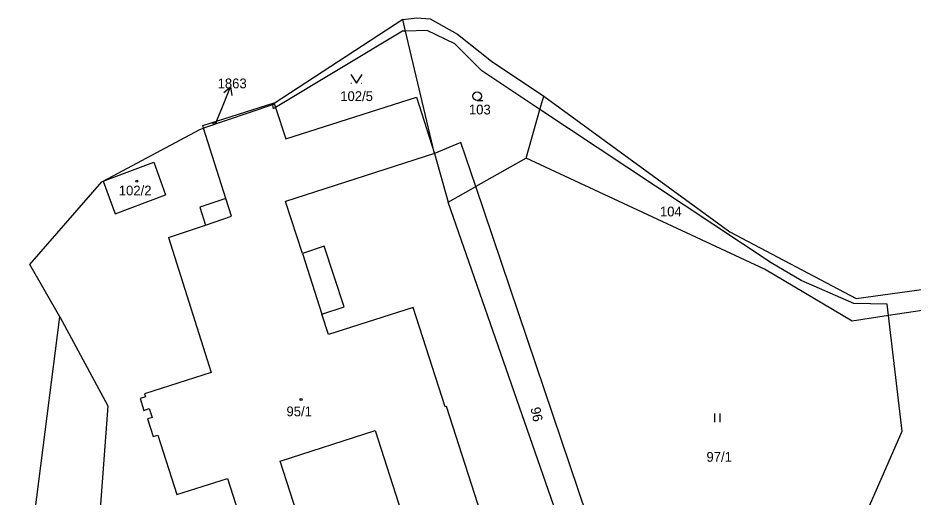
# Model space of a CAD drawing. Extents: x -670359 to -668019, y -978807 to -976674.
# Drawn here: x -670303.1 to -670147.6, y -977284.7 to -977201.4 of the extents above; entities that cross this region are included whole.
import ezdxf

# ---------------------------------------------------------------- set-up
doc = ezdxf.new("R2010")
doc.units = 0
for name, color, linetype in [('Hranice kat_území', 7, 'Continuous'), ('Hranice parcel', 7, 'Continuous'), ('Parcelní čísla', 7, 'Continuous'), ('Vnitřní kresba', 7, 'Continuous'), ('Značky budov', 7, 'Continuous'), ('Značky kultur', 7, 'Continuous')]:
    doc.layers.add(name, color=color, linetype=linetype)

msp = doc.modelspace()

# ---------------------------------------------------------------- linework, layer by layer
at = {"layer": 'Hranice kat_území'}
for points in [[(-670236.21, -977201.71), (-670258.55, -977216.29)], [(-670236.21, -977201.71), (-670233.81, -977201.41)], [(-670233.81, -977201.41), (-670231.49, -977201.59)], [(-670231.49, -977201.59), (-670226.71, -977204.26)], [(-670226.71, -977204.26), (-670220.82, -977208.94)], [(-670220.82, -977208.94), (-670211.74, -977215)], [(-670211.74, -977215), (-670179.42, -977238.58)], [(-670270.98, -977220.13), (-670258.59, -977216.15)], [(-670258.59, -977216.15), (-670258.55, -977216.29)], [(-670288.28, -977229.78), (-670271.48, -977220.82)], [(-670271.48, -977220.82), (-670270.83, -977220.6)], [(-670270.83, -977220.6), (-670270.98, -977220.13)], [(-670301.02, -977244.29), (-670288.51, -977229.9)], [(-670288.51, -977229.9), (-670288.28, -977229.78)], [(-670179.42, -977238.58), (-670157.5, -977250.17)], [(-670295.8, -977253.36), (-670301.02, -977244.29)], [(-670157.5, -977250.17), (-670145.24, -977248.5)], [(-670303.09, -977310.58), (-670295.8, -977253.36)]]:
    msp.add_lwpolyline(points, dxfattribs=at)
at = {"layer": 'Hranice parcel'}
for q in [(-670270.83, -977220.6), (-670258.55, -977216.29)]:
    msp.add_line((-670258.89, -977216.51), q, dxfattribs=at)
for points in [[(-670235.74, -977203.69), (-670236.21, -977201.71)], [(-670230.7, -977224.96), (-670235.74, -977203.69)], [(-670256.57, -977222.45), (-670233.85, -977215.16)], [(-670233.85, -977215.16), (-670230.7, -977224.96)], [(-670212.4, -977217.33), (-670211.74, -977215)], [(-670258.55, -977216.29), (-670258.33, -977216.99)], [(-670258.33, -977216.99), (-670256.57, -977222.45)], [(-670214.78, -977225.78), (-670212.4, -977217.33)], [(-670266.96, -977232.82), (-670270.83, -977220.6)], [(-670230.7, -977224.96), (-670256.6, -977233.31)], [(-670230.7, -977224.96), (-670228.36, -977233.44)], [(-670214.78, -977225.78), (-670223.53, -977230.71)], [(-670173.39, -977245.1), (-670214.78, -977225.78)], [(-670288.28, -977229.78), (-670279.45, -977226.47)], [(-670279.45, -977226.47), (-670277.44, -977232.19)], [(-670288.28, -977229.78), (-670286.18, -977235.45)], [(-670228.36, -977233.44), (-670223.53, -977230.71)], [(-670192.35, -977323.19), (-670223.53, -977230.71)], [(-670286.18, -977235.45), (-670277.44, -977232.19)], [(-670266.96, -977232.82), (-670271.46, -977234.32)], [(-670253.68, -977242.35), (-670256.6, -977233.31)], [(-670196.76, -977324.36), (-670228.36, -977233.44)], [(-670271.46, -977234.32), (-670270.48, -977237.41)], [(-670276.94, -977239.59), (-670270.48, -977237.41)], [(-670276.94, -977239.59), (-670269.49, -977263.05)], [(-670249.86, -977241.11), (-670253.68, -977242.35)], [(-670246.43, -977251.65), (-670249.86, -977241.11)], [(-670158.17, -977254.09), (-670173.39, -977245.1)], [(-670250.27, -977252.89), (-670246.43, -977251.65)], [(-670234.44, -977251.73), (-670249.12, -977256.45)], [(-670228.89, -977268.99), (-670234.44, -977251.73)], [(-670141.7, -977251.6), (-670151.87, -977253.14)], [(-670249.12, -977256.45), (-670250.27, -977252.89)], [(-670151.87, -977253.14), (-670158.17, -977254.09)], [(-670269.49, -977263.05), (-670281.1, -977266.74)], [(-670280.93, -977267.27), (-670281.88, -977267.58)], [(-670281.88, -977267.58), (-670281.23, -977269.62)], [(-670281.1, -977266.74), (-670280.93, -977267.27)], [(-670281.23, -977269.62), (-670280.27, -977269.31)], [(-670280.27, -977269.31), (-670279.77, -977270.85)], [(-670228.65, -977268.92), (-670228.89, -977268.99)], [(-670215.56, -977309.6), (-670228.65, -977268.92)], [(-670279.77, -977270.85), (-670280.57, -977271.11)], [(-670280.57, -977271.11), (-670279.59, -977274.19)], [(-670279.59, -977274.19), (-670278.79, -977273.93)], [(-670278.79, -977273.93), (-670275.47, -977284.26)], [(-670257.55, -977278.44), (-670241.01, -977273.11)], [(-670241.01, -977273.11), (-670231.87, -977301.63)], [(-670240.8, -977330.34), (-670257.55, -977278.44)], [(-670275.47, -977284.26), (-670266.7, -977281.45)], [(-670266.7, -977281.45), (-670263.03, -977292.85)]]:
    msp.add_lwpolyline(points, dxfattribs=at)
at = {"layer": 'Parcelní čísla'}
for p, q in [((-670267.33, -977214.35), (-670266.15, -977213.42)), ((-670268.68, -977219.67), (-670267.65, -977217.13))]:
    msp.add_line(p, q, dxfattribs=at)
msp.add_lwpolyline([(-670267.65, -977217.13), (-670266.15, -977213.42), (-670265.94, -977214.91)], dxfattribs=at)
at = {"layer": 'Vnitřní kresba'}
for points in [[(-670236.31, -977203.71), (-670258.33, -977216.99)], [(-670235.74, -977203.69), (-670236.31, -977203.71)], [(-670231.98, -977203.58), (-670235.74, -977203.69)], [(-670227.2, -977205.94), (-670231.98, -977203.58)], [(-670222.51, -977210.61), (-670227.2, -977205.94)], [(-670212.4, -977217.33), (-670222.51, -977210.61)], [(-670258.89, -977216.51), (-670258.73, -977217.23)], [(-670258.33, -977216.99), (-670258.73, -977217.23)], [(-670172.26, -977243.99), (-670212.4, -977217.33)], [(-670226.12, -977223.06), (-670230.7, -977224.96)], [(-670223.53, -977230.71), (-670226.12, -977223.06)], [(-670265.99, -977235.89), (-670266.96, -977232.82)], [(-670270.48, -977237.41), (-670265.99, -977235.89)], [(-670253.68, -977242.35), (-670250.27, -977252.89)], [(-670167.04, -977247.04), (-670172.26, -977243.99)], [(-670157.9, -977251.05), (-670167.04, -977247.04)], [(-670152.1, -977251.15), (-670157.9, -977251.05)], [(-670151.87, -977253.14), (-670152.1, -977251.15)], [(-670295.8, -977253.36), (-670287.45, -977268.85)], [(-670149.5, -977273.26), (-670151.87, -977253.14)], [(-670287.45, -977268.85), (-670289.49, -977296.13)], [(-670156.58, -977289.53), (-670149.5, -977273.26)]]:
    msp.add_lwpolyline(points, dxfattribs=at)
at = {"layer": 'Značky budov'}
for centre in [(-670282.42, -977229.77), (-670253.91, -977267.73)]:
    msp.add_circle(centre, 0.175, dxfattribs=at)
at = {"layer": 'Značky kultur'}
for p, q in [((-670245.23, -977212.75), (-670245.13, -977212.75)), ((-670243.43, -977212.75), (-670243.33, -977212.75)), ((-670223.32, -977215.78), (-670222.32, -977215.78)), ((-670182.09, -977270.17), (-670182.09, -977271.67)), ((-670181.09, -977271.67), (-670181.09, -977270.17))]:
    msp.add_line(p, q, dxfattribs=at)
msp.add_lwpolyline([(-670245.28, -977211.25), (-670244.28, -977212.75), (-670243.28, -977211.25)], dxfattribs=at)
for centre, radius in [((-670223.32, -977215.03), 0.75), ((-670269.02, -977219.72), 0.175), ((-670282.42, -977229.77), 0.175), ((-670253.91, -977267.73), 0.175)]:
    msp.add_circle(centre, radius, dxfattribs=at)

# ---------------------------------------------------------------- texts
at = {"layer": 'Parcelní čísla'}
for s, height, p in [('1863', 1.7, (-670268.4, -977213.65)), ('102/5', 1.7, (-670247.1, -977215.86)), ('103', 1.7, (-670224.75, -977218.19)), ('1863', 0.1, (-670268.83, -977219.67)), ('102/2', 1.7, (-670285.57, -977232.26)), ('104', 1.7, (-670191.57, -977235.91)), ('95/1', 1.7, (-670256.44, -977270.65)), ('97/1', 1.7, (-670183.48, -977278.55))]:
    msp.add_text(s, height=height, dxfattribs=at).set_placement(p)
msp.add_text('96', height=1.7, rotation=281.7418, dxfattribs=at).set_placement((-670214.05, -977269.24))

doc.saveas('drawing.dxf')
